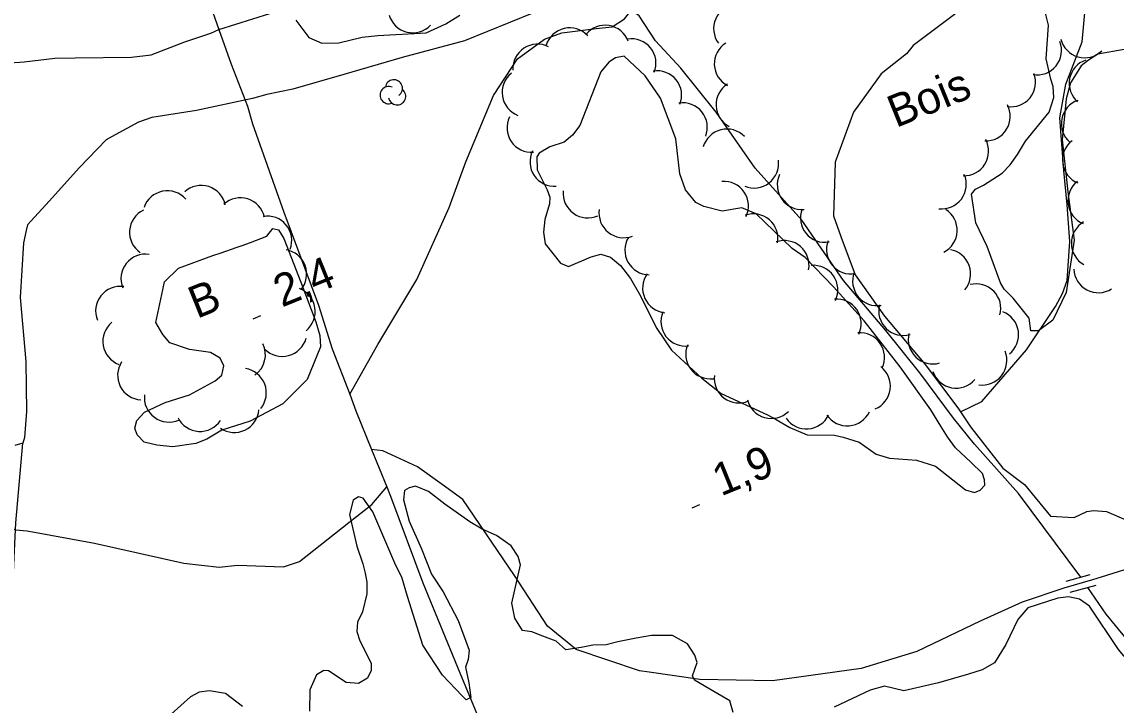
# Model space of a CAD drawing. Extents: x 362852 to 366875, y 5563573 to 5566479.
# Drawn here: x 363613.6 to 363747, y 5564574.5 to 5564657.8 of the extents above; entities that cross this region are included whole.
import ezdxf

# ---------------------------------------------------------------- set-up
doc = ezdxf.new("R2010")
doc.units = 0
for name, color, linetype in [('Niveau 2', 7, 'Continuous'), ('Niveau 22', 7, 'Continuous'), ('Niveau 26', 7, 'Continuous'), ('Niveau 3', 7, 'Continuous'), ('Niveau 4', 7, 'Continuous'), ('Niveau 44', 7, 'Continuous')]:
    doc.layers.add(name, color=color, linetype=linetype)

msp = doc.modelspace()

# ---------------------------------------------------------------- linework, layer by layer
at = {"layer": 'Niveau 2'}
for points in [[(363729.7, 5564660.54), (363722.23, 5564654.9), (363721.41, 5564653.86), (363718.35, 5564651.45), (363714.94, 5564646.76), (363712.72, 5564640.69), (363712.53, 5564634.15), (363713.4, 5564631.63), (363715.18, 5564626.93), (363718.74, 5564621.9), (363723.71, 5564616.03), (363727.68, 5564610.74), (363729.21, 5564608.44), (363733.15, 5564603.38), (363735.8, 5564601.42), (363738.98, 5564597.56), (363741.87, 5564597.39), (363743.4, 5564598.09), (363744.21, 5564598.25), (363745.78, 5564598.09), (363748.14, 5564597.08)], [(363739.3, 5564649.91), (363739, 5564650.78), (363738.46, 5564653.25), (363738.73, 5564657.38), (363738.36, 5564658.85)], [(363747.94, 5564654.41), (363744.74, 5564653.82), (363743.6, 5564653.09), (363742.7, 5564652.4), (363741.43, 5564650.36), (363740.88, 5564648.38), (363740.4, 5564643.41), (363741.07, 5564637.05), (363741.85, 5564631.17), (363740.88, 5564624.81), (363739.24, 5564621.42), (363737.52, 5564620.14), (363736.59, 5564620.12), (363736.38, 5564621.66), (363734.42, 5564624.1), (363733.32, 5564625.21), (363732.88, 5564625.96), (363731.26, 5564630.42), (363729.87, 5564633.28), (363729.35, 5564636.76), (363729.83, 5564637.4), (363730.82, 5564637.88), (363733.09, 5564639.34), (363734.04, 5564640.36), (363734.95, 5564641.62), (363735.91, 5564643.22), (363738.81, 5564646.75), (363739.37, 5564648.56), (363739.3, 5564649.91)], [(363703.09, 5564634.38), (363701.35, 5564635.1), (363698.94, 5564634.71), (363696.7, 5564635.27), (363695.75, 5564635.75), (363694.48, 5564637.29), (363693.78, 5564639.25), (363693.31, 5564643.5), (363691.41, 5564648.47), (363689.57, 5564651.21), (363687.01, 5564653.58), (363685.96, 5564653.39), (363685.12, 5564652.85), (363684.16, 5564651.7), (363681.58, 5564645.16), (363680.7, 5564643.98), (363679.69, 5564643.11), (363677.92, 5564642.55), (363676.62, 5564641.76), (363676.36, 5564641.34), (363676.41, 5564639.73), (363677.62, 5564637.29), (363677.93, 5564636.42), (363677.9, 5564635.59), (363677.31, 5564633.71), (363677.15, 5564632.14), (363677.37, 5564630.73), (363679.24, 5564628.38), (363680.22, 5564627.97), (363682.99, 5564629.14), (363684.17, 5564629.45), (363685.32, 5564629.11), (363686.57, 5564628.07), (363687.79, 5564626.51), (363688.85, 5564624.58), (363690.98, 5564620.4), (363692.78, 5564617.77), (363696.46, 5564614.36), (363698.82, 5564612.47), (363704.48, 5564609.89), (363705.53, 5564609.33), (363707.2, 5564608.34), (363709.32, 5564607.47), (363712.66, 5564607.43), (363713.7, 5564607.18), (363715.65, 5564606.56), (363717.71, 5564605.11), (363719.36, 5564604.61), (363722.65, 5564604.36), (363724.96, 5564603.64), (363728.63, 5564600.73), (363729.7, 5564600.43), (363730.39, 5564600.72), (363730.95, 5564601.33), (363730.94, 5564601.95), (363730.69, 5564602.74), (363729.27, 5564604.13), (363727.41, 5564605.86), (363726.41, 5564607.2), (363725.62, 5564608.49), (363724.4, 5564610.49), (363720.63, 5564615.74), (363716.27, 5564621.36), (363712.53, 5564625.5), (363709.08, 5564629.07), (363707.5, 5564630.16), (363706.35, 5564631.24), (363703.09, 5564634.38)], [(363634.03, 5564617.85), (363631.62, 5564618.66), (363630.76, 5564619.67), (363629.89, 5564621.13), (363630.78, 5564625.14), (363630.95, 5564626.09), (363632.69, 5564627.76), (363636.86, 5564629.32), (363637.86, 5564629.62), (363639.72, 5564630.27), (363640.43, 5564630.51), (363641.46, 5564630.88), (363643.46, 5564631.65), (363644.19, 5564632.59), (363644.88, 5564632.44), (363645.51, 5564631.39), (363647.57, 5564626.05), (363649.4, 5564621.24), (363649.91, 5564619.57), (363650, 5564618.17)], [(363650, 5564618.17), (363648.34, 5564614.21), (363645.4, 5564611.22), (363641.4, 5564609.1), (363637.96, 5564608.03), (363636.11, 5564606.94), (363634.77, 5564606.38), (363632, 5564605.97), (363630.02, 5564606.2), (363628.49, 5564606.56), (363627.62, 5564607.45), (363627.34, 5564608.27), (363627.58, 5564609.19), (363628.53, 5564610.21), (363631.04, 5564611.39), (363634.03, 5564612.33), (363637.14, 5564614.02), (363637.97, 5564614.74), (363638.19, 5564615.84), (363637.74, 5564616.78), (363636.57, 5564617.48), (363634.03, 5564617.85)], [(363700.3, 5564573.6), (363699.88, 5564575.05), (363697.46, 5564576.48), (363695.56, 5564577.56), (363695.34, 5564578.1), (363695.91, 5564579.72), (363695.61, 5564580.59), (363694.72, 5564581.97), (363692.89, 5564583.02), (363690.33, 5564583.01), (363688.47, 5564582.67), (363686.21, 5564582.22), (363684.79, 5564581.88), (363683.18, 5564581.83), (363681.74, 5564581.54), (363679.91, 5564581.27), (363678.71, 5564582.33), (363677.09, 5564582.91), (363675.73, 5564583.46), (363674.6, 5564583.61), (363673.66, 5564585.1), (363673.32, 5564586.96), (363674.38, 5564591.61), (363674.08, 5564592.61), (363673.21, 5564593.94), (363671.43, 5564595.2), (363669.67, 5564595.96), (363668.17, 5564596.84), (363665.13, 5564599.01), (363663.16, 5564600.56), (363661.57, 5564601.21), (363660.78, 5564601), (363660.24, 5564600.65), (363660.09, 5564599.52), (363660.8, 5564596.94), (363662.28, 5564593.55), (363663.51, 5564590.49), (363664.92, 5564588.32), (363666.76, 5564584.83)], [(363666.76, 5564584.83), (363668.1, 5564581.2), (363668, 5564580.09), (363667.65, 5564579.13), (363668.07, 5564577.23), (363668.31, 5564575.46), (363667.75, 5564575.16), (363667.24, 5564575.63), (363664.87, 5564578.15), (363662.44, 5564581.83), (363660.58, 5564587.75), (363659.91, 5564590.1), (363659.17, 5564591.55), (363656.37, 5564598.08), (363655.18, 5564599.72), (363654.6, 5564599.91), (363653.95, 5564599.51), (363653.5, 5564597.76), (363654.43, 5564593.89), (363655.15, 5564591.74), (363655.43, 5564590.61), (363655.65, 5564589.51), (363655.63, 5564588.06), (363655.1, 5564585.89), (363654.5, 5564584.64), (363654.42, 5564583.47), (363654.76, 5564582.36), (363656.16, 5564579.63), (363656.15, 5564578.75), (363655.73, 5564577.82), (363654.63, 5564577.17), (363653.13, 5564577.29), (363650.97, 5564578.7), (363650.4, 5564578.72), (363649.49, 5564578.21), (363648.69, 5564576.37), (363648.65, 5564573.78)], [(363754.36, 5564573.18), (363752.76, 5564575.2), (363750.91, 5564576.93), (363747.26, 5564581.29), (363743.72, 5564586.57), (363742.49, 5564587.43), (363741.18, 5564587.7), (363739.88, 5564587.53), (363736.23, 5564586.37), (363735, 5564584.97), (363733.53, 5564581.91), (363732.16, 5564579.65), (363730.63, 5564578.81), (363728.96, 5564578.3), (363725.34, 5564577.22), (363721.11, 5564576.26), (363718.74, 5564576.83), (363717, 5564576.35), (363712.62, 5564574.26)], [(363640.46, 5564574.35), (363638.41, 5564575.94), (363636.46, 5564576.25), (363635.21, 5564576.1), (363634.14, 5564575.52), (363631.77, 5564573.4)]]:
    msp.add_lwpolyline(points, dxfattribs=at)
at = {"layer": 'Niveau 22'}
for points in [[(363625.67, 5564692.21), (363626.12, 5564690.83), (363628.01, 5564685.73), (363630.4, 5564678.29), (363633.56, 5564669.09), (363636.31, 5564660.4), (363637.58, 5564656.84), (363639.1, 5564652.61), (363641.1, 5564647.5), (363641.68, 5564645.36), (363645.51, 5564634.6), (363649.73, 5564623.27), (363651.42, 5564617.95), (363653.54, 5564612.39), (363654.3, 5564610.39), (363656.21, 5564605.67), (363658.05, 5564601.11), (363658.51, 5564599.99), (363662.46, 5564589.42), (363666.96, 5564578.46), (363670.89, 5564568.96)], [(363728.1, 5564610.29), (363730.62, 5564611.53), (363736.04, 5564617.82), (363739.57, 5564623.07), (363740.42, 5564624.68), (363741.02, 5564626.25), (363741.33, 5564631.01), (363741.01, 5564635.46), (363740.58, 5564639.66), (363740.13, 5564646.06), (363740.86, 5564650.18), (363742.85, 5564655.35), (363743.27, 5564660.17), (363743.44, 5564666.14), (363743.57, 5564668.45), (363743.05, 5564669.66), (363742.21, 5564671.82), (363741.34, 5564675.22), (363740.2, 5564676.11)], [(363608.54, 5564652.55), (363613.86, 5564652.92), (363617.6, 5564653.36), (363620.07, 5564653.4), (363626.94, 5564653.47), (363629.32, 5564653.77), (363633.46, 5564655.32), (363636.62, 5564656.4), (363637.58, 5564656.84), (363643.81, 5564658.79)], [(363646.97, 5564657.98), (363648.55, 5564655.88), (363650.16, 5564655.18), (363652.21, 5564655.22), (363655.05, 5564655.92), (363656.98, 5564656.1), (363662.85, 5564656.44), (363665.28, 5564657.52), (363666.96, 5564658.6)], [(363653.54, 5564612.39), (363656.96, 5564618.46), (363661.73, 5564626.36), (363665.66, 5564635.16), (363667.69, 5564640.72), (363671.07, 5564648.78), (363674.01, 5564653.28), (363677.28, 5564655.65), (363679.4, 5564656.42), (363683.57, 5564656.97), (363685.54, 5564657.18), (363687.04, 5564658.13), (363687.51, 5564658.77)], [(363754.99, 5564593.19), (363745.17, 5564590.12), (363744.09, 5564589.79), (363740.59, 5564588.76), (363735.51, 5564587.07), (363730.41, 5564584.74), (363722.67, 5564581.05), (363715.91, 5564578.96), (363705.07, 5564577.48), (363696.23, 5564577.65), (363690.06, 5564578.52), (363688.85, 5564578.69), (363681.13, 5564581.28), (363677.66, 5564584.15), (363673.64, 5564590.3), (363667.35, 5564599.56), (363664.83, 5564601.39), (363661.79, 5564603.56), (363657.57, 5564605.49), (363656.21, 5564605.67)], [(363609.47, 5564597.21), (363612.79, 5564595.87), (363614.21, 5564595.75), (363622.45, 5564594.25), (363633.34, 5564591.8), (363637.63, 5564591.34), (363639.85, 5564591.59), (363645.47, 5564591.38), (363647.41, 5564592), (363653.42, 5564596.78), (363656.22, 5564598.96), (363658.05, 5564601.11)]]:
    msp.add_lwpolyline(points, dxfattribs=at)
at = {"layer": 'Niveau 26'}
for p, q in [((363740.89, 5564589.63), (363743.81, 5564590.42)), ((363744.5, 5564589.08), (363741.34, 5564588.25))]:
    msp.add_line(p, q, dxfattribs=at)
at = {"layer": 'Niveau 3'}
for p, q in [((363641.76, 5564621.59), (363642.72, 5564621.98)), ((363695.28, 5564598.57), (363696.24, 5564598.96))]:
    msp.add_line(p, q, dxfattribs=at)
at = {"layer": 'Niveau 4'}
for points in [[(363742.68, 5564590.12), (363735.07, 5564600.29), (363729.72, 5564606.32), (363727.13, 5564609.49), (363723.06, 5564615), (363718.89, 5564620.15), (363713.75, 5564626.27), (363708.66, 5564633.6), (363702.99, 5564639.94), (363698.23, 5564646.78), (363693.92, 5564652.12), (363690.81, 5564655.46), (363688.84, 5564658.52), (363687.33, 5564659.58), (363686.61, 5564661.29), (363686.02, 5564662.48)], [(363675.96, 5564658.89), (363667.54, 5564655.48), (363659.93, 5564653.41), (363652.83, 5564651.37), (363646.62, 5564649.58), (363643.44, 5564648.93), (363641.7, 5564648.45), (363634.86, 5564646.96), (363629.44, 5564646.13), (363627.8, 5564645.56), (363624.95, 5564643.99), (363623.87, 5564643.41), (363620.59, 5564640.03), (363616.92, 5564635.92), (363614.25, 5564633.03), (363614.1, 5564632.34), (363613.79, 5564630.84), (363613.38, 5564624.2), (363614.08, 5564616.4), (363614.14, 5564610.28), (363613.91, 5564607.11), (363613.68, 5564606.45), (363612.73, 5564606.15)], [(363646.29, 5564543.44), (363633.59, 5564548.32), (363624.65, 5564551.84), (363615.95, 5564555.34), (363611.08, 5564557.68), (363609, 5564558.56), (363609.76, 5564562.83), (363611.03, 5564574.72), (363612.43, 5564588.17), (363612.79, 5564595.87), (363612.83, 5564596.74), (363613.68, 5564606.45)], [(363785.13, 5564514.62), (363783.95, 5564520.71), (363783.73, 5564522.87), (363783, 5564528.65), (363782.69, 5564530.71), (363782.97, 5564532.15), (363783.89, 5564533.98), (363783.67, 5564536.14), (363783.3, 5564537.49), (363782.15, 5564539.76), (363781.11, 5564540.88), (363771.68, 5564553.03), (363764.72, 5564562.71), (363761.5, 5564565.74), (363756.56, 5564572.13), (363752.56, 5564577.35), (363745.77, 5564585.6), (363743.54, 5564588.83)]]:
    msp.add_lwpolyline(points, dxfattribs=at)
at = {"layer": 'Niveau 44'}
for centre, radius, start, end in [((363700.91, 5564656.93), 3, 96.1971, 216.175), ((363661.22, 5564659.44), 3, 196.2397, 316.2177), ((363680.36, 5564654.04), 3, 42.961, 162.939), ((363684.68, 5564654.36), 3, 20.6378, 140.6157), ((363687.88, 5564652.71), 3, 338.7972, 98.7751), ((363700.99, 5564652.66), 3, 122.409, 242.387), ((363737.32, 5564654.3), 3, 260.8266, 20.8046), ((363743.14, 5564656.4), 3, 194.1113, 314.0893), ((363676.43, 5564652.06), 3, 63.2143, 183.1922), ((363744.25, 5564650.28), 3, 109.0221, 229.0001), ((363675.13, 5564649.18), 3, 128.8609, 248.8389), ((363691.01, 5564648.81), 3, 338.7972, 98.7751), ((363734.16, 5564650.43), 3, 260.8266, 20.8046), ((363658.29, 5564648.84), 1.05, 66.2054, 291.894), ((363658.93, 5564649.67), 1.05, 304.3592, 171.8163), ((363701.2, 5564647.66), 3, 122.409, 242.387), ((363659.32, 5564648.7), 1.05, 189.0269, 51.7112), ((363694.14, 5564644.91), 3, 338.7972, 98.7751), ((363731.07, 5564646.26), 3, 268.1746, 28.1525), ((363743.29, 5564645.37), 3, 109.0221, 229.0001), ((363675.72, 5564644.87), 3, 154.0639, 274.0419), ((363699.52, 5564641.71), 3, 44.1493, 164.1272), ((363728.43, 5564642.02), 3, 268.1746, 28.1525), ((363743.43, 5564640.92), 3, 127.6526, 247.6306), ((363678.52, 5564640.73), 3, 154.0639, 274.0419), ((363702.83, 5564640.52), 3, 247.6949, 7.6729), ((363708.67, 5564637.9), 3, 155.1781, 275.156), ((363725.71, 5564637.98), 3, 263.2586, 23.2366), ((363635.45, 5564634.83), 3, 12.4888, 132.4667), ((363699.15, 5564635.34), 3, 334.4985, 94.4765), ((363744.09, 5564635.96), 3, 127.6526, 247.6306), ((363631.31, 5564634.19), 3, 41.2447, 161.2226), ((363682.56, 5564636.88), 3, 174.3796, 294.3575), ((363640.22, 5564633.33), 3, 12.4888, 132.4667), ((363629.7, 5564632.14), 3, 115.7953, 235.7733), ((363643.48, 5564631.11), 3, 339.5226, 99.5005), ((363686.93, 5564634.47), 3, 171.2043, 291.1822), ((363702.75, 5564631.38), 3, 349.3699, 109.3479), ((363711.49, 5564633.91), 3, 159.507, 279.485), ((363724.6, 5564632.37), 3, 297.2511, 57.2291), ((363744.52, 5564630.8), 3, 120.3203, 240.2982), ((363690.09, 5564629.96), 3, 148.9723, 268.9503), ((363706.54, 5564628.12), 3, 349.3699, 109.3479), ((363714.67, 5564630.05), 3, 159.507, 279.485), ((363645.29, 5564627.03), 3, 320.4356, 80.4136), ((363726.24, 5564627.06), 3, 319.8795, 79.8574), ((363628.66, 5564626.47), 3, 81.7829, 201.7609), ((363710.04, 5564625.11), 3, 334.7773, 94.7552), ((363717.85, 5564626.19), 3, 159.507, 279.485), ((363744.81, 5564627.77), 3, 182.3468, 302.3248), ((363692.25, 5564625.32), 3, 144.4715, 264.4495), ((363729.92, 5564622.85), 3, 344.6077, 104.5856), ((363625.57, 5564622.54), 3, 81.7829, 201.7609), ((363646.34, 5564622.47), 3, 309.1232, 69.1011), ((363712.89, 5564621), 3, 334.7773, 94.7552), ((363721.03, 5564622.56), 3, 166.0951, 286.0731), ((363694.49, 5564621.26), 3, 157.0779, 277.0558), ((363732.09, 5564619.64), 3, 308.8304, 68.8084), ((363626.45, 5564618.85), 3, 129.4998, 249.4778), ((363645.33, 5564620.01), 3, 224.772, 344.75), ((363715.74, 5564616.89), 3, 334.7773, 94.7552), ((363724.63, 5564619.09), 3, 166.0951, 286.0731), ((363640.27, 5564617.21), 3, 304.2301, 26.6633), ((363697.51, 5564617.27), 3, 157.0779, 277.0558), ((363730.66, 5564616.52), 3, 261.7126, 21.6906), ((363628.25, 5564614.71), 3, 146.9098, 266.8877), ((363640.38, 5564612.56), 3, 320.964, 80.9419), ((363716.45, 5564613.38), 3, 292.4975, 52.4755), ((363727.48, 5564616.14), 3, 199.2499, 319.2278), ((363700.98, 5564614.34), 3, 173.1886, 293.1665), ((363631.51, 5564612), 3, 173.5586, 293.5365), ((363704.93, 5564612.45), 3, 194.1694, 314.1474), ((363639.49, 5564610.74), 3, 235.2005, 355.1784), ((363709.22, 5564611.17), 3, 214.3157, 334.2937), ((363714.2, 5564611.55), 3, 214.3157, 334.2937), ((363635.3, 5564610.87), 3, 206.3909, 326.3688)]:
    msp.add_arc(centre, radius, start, end, dxfattribs=at)

# ---------------------------------------------------------------- texts
at = {"layer": 'Niveau 3'}
for s, p in [('2,4  ', (363645.27, 5564622.95)), ('1,9  ', (363698.79, 5564599.93))]:
    msp.add_text(s, height=3.93, rotation=22.09, dxfattribs=at).set_placement(p)
at = {"layer": 'Niveau 44'}
for s, p in [('Bois', (363720.13, 5564644.82)), ('B', (363634.91, 5564621.56))]:
    msp.add_text(s, height=3.93, rotation=22.09, dxfattribs=at).set_placement(p)

doc.saveas('drawing.dxf')
